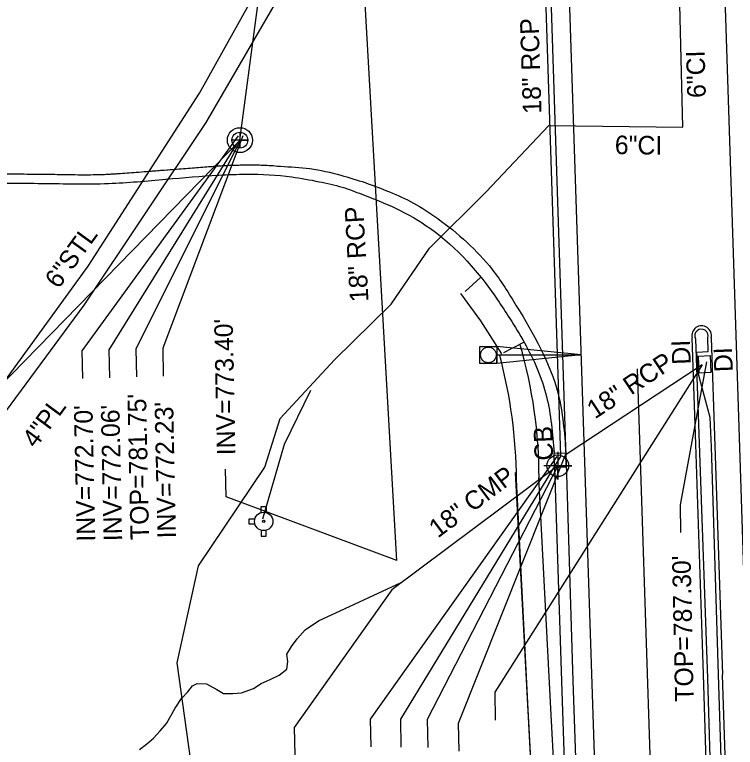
# Model space of a CAD drawing. Extents: x 1627482 to 1629573, y 760826 to 766301.
# Drawn here: x 1628339.1 to 1628494.4, y 761512.3 to 761670.2 of the extents above; entities that cross this region are included whole.
import ezdxf

# ---------------------------------------------------------------- set-up
doc = ezdxf.new("R2010")
doc.units = 0
for name, color, linetype in [('Exist Guardrail', 7, 'Continuous'), ('Exist Horizontal Alignment', 7, 'Continuous'), ('Exist Hydro Stream or Body of Water', 7, 'Continuous'), ('Exist Roads Curbs', 7, 'Continuous'), ('Exist Roads EOP', 7, 'Continuous'), ('Exist Roads EOP Other', 7, 'Continuous'), ('Exist Roads EOT', 7, 'Continuous'), ('Exist Structure Minor Catch Basin', 7, 'Continuous'), ('Exist Structure Minor Catch Basin Leader', 7, 'Continuous'), ('Exist Structure Minor Catch Basin Text', 7, 'Continuous'), ('Exist Structure Minor Drop Inlet', 7, 'Continuous'), ('Exist Structure Minor Drop Inlet Text', 7, 'Continuous'), ('Exist Structure Minor Pipes CMP 18 Inch', 7, 'Continuous'), ('Exist Structure Minor Pipes CMP 18 Inch Cogo Point CELL', 7, 'Continuous'), ('Exist Structure Minor Pipes CMP 18 Inch Leader', 7, 'Continuous'), ('Exist Structure Minor Pipes CMP 18 Inch Text', 7, 'Continuous'), ('Exist Structure Minor Pipes RCP 18 Inch', 7, 'Continuous'), ('Exist Structure Minor Pipes RCP 18 Inch Invert', 7, 'Continuous'), ('Exist Structure Minor Pipes RCP 18 Inch Text', 7, 'Continuous'), ('Exist Utilities Gas UG Line SUE', 7, 'Continuous'), ('Exist Utilities Gas UG Line SUE Text', 7, 'Continuous'), ('Exist Utilities Other Pole Metal with Mast Arm CELL', 7, 'Continuous'), ('Exist Utilities Sanitary Sewer Manhole CELL', 7, 'Continuous'), ('Exist Utilities Sanitary Sewer Manhole Leader', 7, 'Continuous'), ('Exist Utilities Sanitary Sewer Manhole Text', 7, 'Continuous'), ('Exist Utilities Sanitary Sewer UG Line', 7, 'Continuous'), ('Exist Utilities Sanitary Sewer UG Line Invert Elevation', 7, 'Continuous'), ('Exist Utilities Water Fire Hydrant CELL', 7, 'Continuous'), ('Exist Utilities Water UG Line SUE', 7, 'Continuous'), ('Exist Utilities Water UG Line SUE LOS B', 7, 'Continuous'), ('Exist Utilities Water UG Line SUE Text', 7, 'Continuous')]:
    doc.layers.add(name, color=color, linetype=linetype)

msp = doc.modelspace()

# ---------------------------------------------------------------- linework, layer by layer
at = {"layer": 'Exist Guardrail'}
msp.add_lwpolyline([(1628456.07, 761390.66), (1628455.29, 761414.65), (1628447.02, 761571.58)], dxfattribs=at)
at = {"layer": 'Exist Horizontal Alignment'}
msp.add_line((1628498.66, 761475.63), (1628488.86, 761775.47), dxfattribs=at)
at = {"layer": 'Exist Hydro Stream or Body of Water'}
msp.add_lwpolyline([(1628365.97, 761511.89), (1628367.5, 761513), (1628369.02, 761514.29), (1628370.46, 761515.87), (1628371.8, 761517.44), (1628373.7, 761520.75), (1628375.05, 761522.85), (1628376.4, 761524.31), (1628377.42, 761525.56), (1628378.43, 761526.07), (1628380.4, 761526.02), (1628382.68, 761524.8), (1628384.1, 761523.91), (1628386.07, 761523.9), (1628387.97, 761524.07), (1628390.54, 761524.99), (1628392.18, 761526.07), (1628394.27, 761527.05), (1628396.11, 761527.89), (1628397.77, 761529.14), (1628397.92, 761530.84), (1628397.76, 761532.41), (1628398.73, 761534.04), (1628399.98, 761535.71), (1628401.7, 761537.65), (1628404.58, 761539.61), (1628410.31, 761542.23), (1628417.4, 761545.55), (1628422.4, 761547.87)], dxfattribs=at)
at = {"layer": 'Exist Roads Curbs'}
for p, q in [((1628413.91, 761631.54), (1628413.88, 761631.52)), ((1628455.3, 761575.81), (1628455.32, 761575.79))]:
    msp.add_line(p, q, dxfattribs=at)
for points in [[(1628435.18, 761610.13), (1628439.49, 761604.25), (1628443.97, 761597.13)], [(1628455.39, 761572.6), (1628456.93, 761526.55), (1628458.72, 761472.48)]]:
    msp.add_lwpolyline(points, dxfattribs=at)
for points in [[(1628261.5, 761611.73), (1628261.63, 761619.2), (1628263.52, 761624.77), (1628266.86, 761629.55), (1628273.57, 761634.46), (1628279.45, 761635.54), (1628296.09, 761635.21), (1628313.51, 761634.3), (1628330.58, 761633.99), (1628345.1, 761633.86), (1628359.33, 761633.85), (1628371.69, 761634.76), (1628383.07, 761635.64), (1628389.03, 761635.85), (1628398.79, 761635.27), (1628404.69, 761634.23), (1628409.67, 761633.04), (1628413.88, 761631.52)], [(1628413.88, 761631.52), (1628421.17, 761628.51), (1628428.67, 761624.13), (1628443.12, 761608.79), (1628445.77, 761604.72), (1628448.92, 761599.52), (1628453.67, 761587.96), (1628455.3, 761575.81)]]:
    msp.add_spline(points, degree=3, dxfattribs=at)
at = {"layer": 'Exist Roads EOP'}
msp.add_line((1628414.64, 761634.05), (1628414.58, 761634.04), dxfattribs=at)
for points in [[(1628489.17, 761474.17), (1628487.46, 761528.11), (1628485.83, 761577.65), (1628485.02, 761600.55)], [(1628489.16, 761600.58), (1628489.9, 761577.28), (1628491.56, 761528), (1628491.52, 761527.93), (1628493.3, 761474.03)], [(1628457.85, 761575.83), (1628459.36, 761526.69), (1628461.19, 761472.7)]]:
    msp.add_lwpolyline(points, dxfattribs=at)
msp.add_ellipse((1628487.09, 761601.04), major_axis=(-2.12, 0.04), ratio=0.999078, start_param=2.947072, end_param=6.537398, dxfattribs=at)
msp.add_spline([(1628414.58, 761634.04), (1628424.99, 761629.63), (1628430.25, 761626.27), (1628441.99, 761615.28), (1628447.17, 761607.51), (1628456.17, 761588.53), (1628457.85, 761575.83)], degree=3, dxfattribs=at)
at = {"layer": 'Exist Roads EOP Other'}
for p, q in [((1628439.43, 761613.57), (1628436.14, 761610.57)), ((1628444.5, 761597.42), (1628448.78, 761599.63)), ((1628447.99, 761599.08), (1628448, 761599.06)), ((1628443.6, 761596.76), (1628444.02, 761597.01))]:
    msp.add_line(p, q, dxfattribs=at)
for points in [[(1628485.78, 761600.37), (1628486.61, 761575.78), (1628488.32, 761527.13), (1628489.96, 761473.71)], [(1628492.48, 761473.91), (1628490.73, 761528.03), (1628489.23, 761577.07), (1628488.95, 761583.4), (1628486.41, 761592.76), (1628486.05, 761597.47), (1628488.47, 761597.61), (1628488.47, 761597.62), (1628488.4, 761600.55)], [(1628452.34, 761472.22), (1628449.76, 761520.48), (1628447.21, 761570.01)], [(1628457.17, 761472.32), (1628454.62, 761520.72), (1628452.05, 761570.39)]]:
    msp.add_lwpolyline(points, dxfattribs=at)
for centre, major_axis, ratio, start_param, end_param in [((1628487.05, 761601.02), (1.38, 0.37), 0.999843, 5.685935, 9.633706), ((1628349.68, 761570.35), (58.47, 84.18), 0.998325, 5.319114, 5.602974), ((1628341.75, 761569.02), (28.02, 102.23), 0.99451, 4.987898, 5.243449)]:
    msp.add_ellipse(centre, major_axis=major_axis, ratio=ratio, start_param=start_param, end_param=end_param, dxfattribs=at)
msp.add_open_spline([(1628259.5, 761611.76), (1628259.53, 761613.52), (1628259.57, 761615.71), (1628259.61, 761618.13), (1628259.62, 761618.84), (1628259.63, 761619.13), (1628259.63, 761619.2), (1628259.63, 761619.22), (1628259.63, 761619.24), (1628259.63, 761619.25), (1628259.63, 761619.29), (1628259.64, 761619.47), (1628259.65, 761619.65), (1628259.71, 761620.36), (1628259.81, 761620.9), (1628260.08, 761621.93), (1628260.25, 761622.42), (1628260.62, 761623.36), (1628260.82, 761623.81), (1628261.24, 761624.68), (1628261.45, 761625.09), (1628261.68, 761625.55), (1628261.7, 761625.6), (1628261.74, 761625.67), (1628261.75, 761625.7), (1628261.78, 761625.75), (1628261.85, 761625.89), (1628262.03, 761626.24), (1628262.21, 761626.56), (1628262.57, 761627.19), (1628262.82, 761627.6), (1628263.61, 761628.79), (1628264.19, 761629.55), (1628264.99, 761630.47), (1628265.15, 761630.65), (1628265.36, 761630.88), (1628265.4, 761630.92), (1628265.49, 761631.01), (1628265.61, 761631.14), (1628265.73, 761631.27), (1628266.15, 761631.71), (1628266.49, 761632.05), (1628267.53, 761633.04), (1628268.26, 761633.67), (1628269.84, 761634.82), (1628270.68, 761635.34), (1628271.82, 761635.9), (1628272.06, 761636), (1628272.41, 761636.16), (1628272.59, 761636.23), (1628272.78, 761636.3), (1628272.9, 761636.35), (1628272.96, 761636.37), (1628273.49, 761636.57), (1628273.97, 761636.73), (1628275.41, 761637.13), (1628276.39, 761637.32), (1628277.85, 761637.49), (1628278.34, 761637.52), (1628278.95, 761637.54), (1628279.14, 761637.54), (1628279.32, 761637.54), (1628279.41, 761637.54), (1628279.45, 761637.54), (1628279.5, 761637.54), (1628279.75, 761637.54), (1628280.87, 761637.53), (1628283.73, 761637.51), (1628288.14, 761637.47), (1628291.67, 761637.38), (1628294.32, 761637.29), (1628295.21, 761637.25), (1628296.97, 761637.17), (1628297.86, 761637.13), (1628302.26, 761636.88), (1628305.76, 761636.64), (1628310.11, 761636.43), (1628310.98, 761636.39), (1628312.28, 761636.34), (1628312.82, 761636.32), (1628313.37, 761636.31), (1628313.58, 761636.3), (1628313.69, 761636.3), (1628314.02, 761636.29), (1628315.99, 761636.24), (1628321.46, 761636.12), (1628330.23, 761635.99), (1628337.24, 761635.92), (1628341.63, 761635.89), (1628342.95, 761635.87), (1628344.37, 761635.86), (1628344.92, 761635.86), (1628345.14, 761635.86), (1628345.25, 761635.86), (1628345.59, 761635.85), (1628345.81, 761635.85), (1628347.8, 761635.82), (1628349.56, 761635.78), (1628353.05, 761635.73), (1628354.78, 761635.72), (1628357.35, 761635.77), (1628358.21, 761635.8), (1628359.28, 761635.85), (1628359.49, 761635.87), (1628359.93, 761635.89), (1628360.58, 761635.93), (1628361.23, 761635.97), (1628363.4, 761636.12), (1628365.14, 761636.25), (1628367.77, 761636.46), (1628368.64, 761636.53), (1628370.39, 761636.67), (1628371.27, 761636.74), (1628375.65, 761637.07), (1628379.15, 761637.35), (1628382.76, 761637.62), (1628382.87, 761637.63), (1628383.1, 761637.64), (1628383.43, 761637.67), (1628384.23, 761637.72), (1628384.9, 761637.75), (1628386.25, 761637.8), (1628387.14, 761637.82), (1628388.25, 761637.84), (1628388.53, 761637.85), (1628388.81, 761637.85), (1628388.92, 761637.85), (1628388.97, 761637.85), (1628389.14, 761637.85), (1628389.71, 761637.86), (1628391.17, 761637.85), (1628392.53, 761637.81), (1628394.42, 761637.71), (1628395.41, 761637.64), (1628396.39, 761637.55)], degree=3, dxfattribs=at)
msp.add_spline([(1628396.39, 761637.55), (1628402.7, 761637.05), (1628409.38, 761635.62), (1628414.58, 761634.04)], degree=3, dxfattribs=at)
at = {"layer": 'Exist Roads EOT'}
for p, q in [((1628473.68, 761214.67), (1628455.37, 761774.37)), ((1628457.9, 761574.84), (1628451.46, 761771.71)), ((1628486.98, 761175.08), (1628473.29, 761593.87))]:
    msp.add_line(p, q, dxfattribs=at)
at = {"layer": 'Exist Structure Minor Catch Basin'}
msp.add_lwpolyline([(1628455.4, 761572.69), (1628455.33, 761575.69), (1628457.75, 761575.77), (1628457.85, 761572.7), (1628456.01, 761572.66), (1628455.43, 761572.68)], dxfattribs=at)
at = {"layer": 'Exist Structure Minor Catch Basin Leader'}
msp.add_lwpolyline([(1628455.87, 761575.02), (1628415.68, 761518.43), (1628415.81, 761512.43)], dxfattribs=at)
at = {"layer": 'Exist Structure Minor Drop Inlet'}
msp.add_lwpolyline([(1628486.58, 761592.99), (1628486.43, 761596.65), (1628488.9, 761596.75), (1628489.05, 761593.09)], close=True, dxfattribs=at)
at = {"layer": 'Exist Structure Minor Pipes CMP 18 Inch'}
msp.add_line((1628456.1, 761573.02), (1628420.32, 761546.24), dxfattribs=at)
at = {"layer": 'Exist Structure Minor Pipes CMP 18 Inch Cogo Point CELL'}
msp.add_lwpolyline([(1628456.1, 761576.02), (1628456.1, 761570.02), (1628456.1, 761573.02), (1628459.1, 761573.02), (1628453.1, 761573.02)], dxfattribs=at)
msp.add_circle((1628456.1, 761573.02), 2.34, dxfattribs=at)
at = {"layer": 'Exist Structure Minor Pipes CMP 18 Inch Leader'}
for points in [[(1628456.1, 761573.02), (1628427.98, 761518.32), (1628428.1, 761512.32)], [(1628420.32, 761546.24), (1628399.35, 761516.59), (1628399.47, 761510.6)]]:
    msp.add_lwpolyline(points, dxfattribs=at)
at = {"layer": 'Exist Structure Minor Pipes RCP 18 Inch'}
for p, q in [((1628456.79, 761575.18), (1628450.29, 761772.67)), ((1628421.4, 761552.58), (1628411.26, 761732.07)), ((1628487.23, 761594.76), (1628457.69, 761575.26))]:
    msp.add_line(p, q, dxfattribs=at)
at = {"layer": 'Exist Structure Minor Pipes RCP 18 Inch Invert'}
for points in [[(1628488.12, 761595.38), (1628482.45, 761564.62), (1628482.57, 761558.62)], [(1628487.23, 761594.76), (1628442.51, 761524.19), (1628442.63, 761518.2)], [(1628456.79, 761575.18), (1628422.19, 761518.36), (1628422.32, 761512.36)], [(1628457.69, 761575.26), (1628434.66, 761517.49), (1628434.78, 761511.49)], [(1628421.4, 761552.58), (1628384.65, 761566.3), (1628384.52, 761572.3)]]:
    msp.add_lwpolyline(points, dxfattribs=at)
at = {"layer": 'Exist Utilities Gas UG Line SUE'}
for points in [[(1628107.21, 761398.96), (1628106.54, 761402.67), (1628116.88, 761405.77), (1628151.1, 761408.38), (1628180.43, 761414.9), (1628192.91, 761420.7), (1628204.95, 761428.91), (1628225.97, 761449.06), (1628243.25, 761470.03), (1628269.14, 761502.92), (1628294.62, 761536.12), (1628323.09, 761572.16), (1628354.96, 761616.04), (1628378.95, 761653.33), (1628389.59, 761672.5), (1628403.67, 761697.73), (1628413.63, 761729.38), (1628419.89, 761728.8)], [(1628074.03, 761404.42), (1628082.95, 761406.14), (1628117.81, 761411.15), (1628150.65, 761410.46), (1628162.9, 761405.76), (1628195.7, 761416.48), (1628218.76, 761434.91), (1628247.28, 761466.97), (1628273.32, 761500.41), (1628299.4, 761533.69), (1628331.06, 761576.43), (1628354.05, 761607.59), (1628380.38, 761646.98), (1628399.62, 761680.21), (1628418.94, 761719.68)]]:
    msp.add_lwpolyline(points, dxfattribs=at)
at = {"layer": 'Exist Utilities Other Pole Metal with Mast Arm CELL'}
msp.add_line((1628441.15, 761596.9), (1628441.15, 761596.9), dxfattribs=at)
msp.add_lwpolyline([(1628439.3, 761598.74), (1628443, 761598.74), (1628443, 761595.06), (1628439.3, 761595.06)], close=True, dxfattribs=at)
msp.add_lwpolyline([(1628461.12, 761596.89), (1628443, 761595.06), (1628443, 761596.89), (1628461.12, 761596.89), (1628443, 761598.74)], dxfattribs=at)
msp.add_circle((1628441.15, 761596.9), 1.69, dxfattribs=at)
at = {"layer": 'Exist Utilities Sanitary Sewer Manhole CELL'}
msp.add_lwpolyline([(1628387.62, 761644.89), (1628387.62, 761641.47), (1628387.62, 761643.18), (1628389.33, 761643.18), (1628385.91, 761643.18)], dxfattribs=at)
for radius in [2.69, 1.71]:
    msp.add_circle((1628387.62, 761643.18), radius, dxfattribs=at)
at = {"layer": 'Exist Utilities Sanitary Sewer Manhole Leader'}
for points in [[(1628387.25, 761644.11), (1628353.61, 761597.78), (1628353.74, 761591.78)], [(1628387.25, 761644.11), (1628353.61, 761597.78), (1628353.74, 761591.78)], [(1628387.25, 761644.11), (1628353.61, 761597.78), (1628353.74, 761591.78)], [(1628388.25, 761644.13), (1628371, 761598.32), (1628371.13, 761592.32)], [(1628388.25, 761644.13), (1628371, 761598.32), (1628371.13, 761592.32)], [(1628388.25, 761644.13), (1628371, 761598.32), (1628371.13, 761592.32)], [(1628387, 761642.46), (1628359.41, 761597.96), (1628359.54, 761591.96)], [(1628387, 761642.46), (1628359.41, 761597.96), (1628359.54, 761591.96)], [(1628387, 761642.46), (1628359.41, 761597.96), (1628359.54, 761591.96)], [(1628387.66, 761643.18), (1628365.21, 761598.14), (1628365.33, 761592.14)], [(1628387.66, 761643.18), (1628365.21, 761598.14), (1628365.33, 761592.14)], [(1628387.66, 761643.18), (1628365.21, 761598.14), (1628365.33, 761592.14)]]:
    msp.add_lwpolyline(points, dxfattribs=at)
at = {"layer": 'Exist Utilities Sanitary Sewer UG Line'}
for p, q in [((1628387.62, 761643.18), (1628395.84, 761705.21)), ((1628387.66, 761643.18), (1628150.8, 761400.29))]:
    msp.add_line(p, q, dxfattribs=at)
at = {"layer": 'Exist Utilities Water Fire Hydrant CELL'}
msp.add_line((1628392.75, 761561.01), (1628392.75, 761561.01), dxfattribs=at)
for points in [[(1628392.23, 761562.92), (1628392.23, 761564.21), (1628393.26, 761564.21), (1628393.26, 761562.9)], [(1628390.83, 761561.52), (1628389.55, 761561.52), (1628389.55, 761560.5), (1628390.83, 761560.5)], [(1628392.23, 761559.1), (1628392.23, 761557.81), (1628393.26, 761557.81), (1628393.26, 761559.12)]]:
    msp.add_lwpolyline(points, dxfattribs=at)
for radius in [1.98, 0.243]:
    msp.add_circle((1628392.75, 761561.01), radius, dxfattribs=at)
at = {"layer": 'Exist Utilities Water UG Line SUE'}
for points in [[(1628396.31, 761583.16), (1628408.04, 761595.87), (1628420.19, 761607.85), (1628428.45, 761619.91), (1628440.59, 761632), (1628454.17, 761646.36), (1628483.05, 761646), (1628482.13, 761684.29), (1628481.48, 761708.91)], [(1628374.09, 761530.56), (1628378.69, 761551.47), (1628392.97, 761572.67), (1628396.31, 761583.16)], [(1628390.25, 761359.33), (1628383, 761386.83), (1628382.82, 761421.37), (1628381.67, 761443.04), (1628380.23, 761469.51), (1628377.88, 761503.76), (1628374.09, 761530.56)]]:
    msp.add_lwpolyline(points, dxfattribs=at)
at = {"layer": 'Exist Utilities Water UG Line SUE LOS B'}
msp.add_lwpolyline([(1628402.85, 761589.2), (1628397.14, 761577.59), (1628392.48, 761561.5)], dxfattribs=at)

# ---------------------------------------------------------------- texts
at = {"layer": 'Exist Structure Minor Catch Basin Text'}
for s, p in [('DI', (1628484.77, 761594.87)), ('CB', (1628455.14, 761574.21))]:
    msp.add_text(s, height=4, rotation=92.2582, dxfattribs=at).set_placement(p)
at = {"layer": 'Exist Structure Minor Drop Inlet Text'}
msp.add_text('DI', height=4, rotation=92.2582, dxfattribs=at).set_placement((1628493.83, 761593.28))
at = {"layer": 'Exist Structure Minor Pipes CMP 18 Inch Text'}
msp.add_text('18" CMP', height=4, rotation=36.8055, dxfattribs=at).set_placement((1628430.26, 761557.3))
at = {"layer": 'Exist Structure Minor Pipes RCP 18 Inch Invert'}
for s, p in [("INV=773.40'", (1628386.69, 761575.31)), ("TOP=787.30'", (1628485.38, 761522.2))]:
    msp.add_text(s, height=4, rotation=91.2053, dxfattribs=at).set_placement(p)
at = {"layer": 'Exist Structure Minor Pipes RCP 18 Inch Text'}
for rotation, p in [(91.8613, (1628452.61, 761648.92)), (93.234, (1628415.34, 761608.4)), (33.4352, (1628464.1, 761582.97))]:
    msp.add_text('18" RCP', height=4, rotation=rotation, dxfattribs=at).set_placement(p)
at = {"layer": 'Exist Utilities Gas UG Line SUE Text'}
for s, rotation, p in [('6"STL', 54.0085, (1628348.55, 761610.96)), ('4"PL', 53.5747, (1628343.62, 761576.59))]:
    msp.add_text(s, height=4, rotation=rotation, dxfattribs=at).set_placement(p)
at = {"layer": 'Exist Utilities Sanitary Sewer Manhole Text'}
for s, p in [("TOP=781.75'", (1628368.07, 761557.06)), ("TOP=781.75'", (1628368.07, 761557.06)), ("TOP=781.75'", (1628368.07, 761557.06)), ("INV=772.70'", (1628356.48, 761556.7)), ("INV=772.70'", (1628356.48, 761556.7)), ("INV=772.06'", (1628362.28, 761556.79)), ("INV=772.06'", (1628362.28, 761556.79)), ("INV=772.23'", (1628373.86, 761557.4)), ("INV=772.23'", (1628373.86, 761557.4))]:
    msp.add_text(s, height=4, rotation=91.2053, dxfattribs=at).set_placement(p)
at = {"layer": 'Exist Utilities Sanitary Sewer UG Line Invert Elevation'}
for s, p in [("INV=772.70'", (1628356.48, 761556.7)), ("INV=772.06'", (1628362.28, 761556.79)), ("INV=772.23'", (1628373.86, 761557.4))]:
    msp.add_text(s, height=4, rotation=91.2053, dxfattribs=at).set_placement(p)
at = {"layer": 'Exist Utilities Water UG Line SUE Text'}
for rotation, p in [(91.525, (1628488, 761652.32)), (359.2917, (1628468.37, 761640.18))]:
    msp.add_text('6"CI', height=4, rotation=rotation, dxfattribs=at).set_placement(p)

doc.saveas('drawing.dxf')
